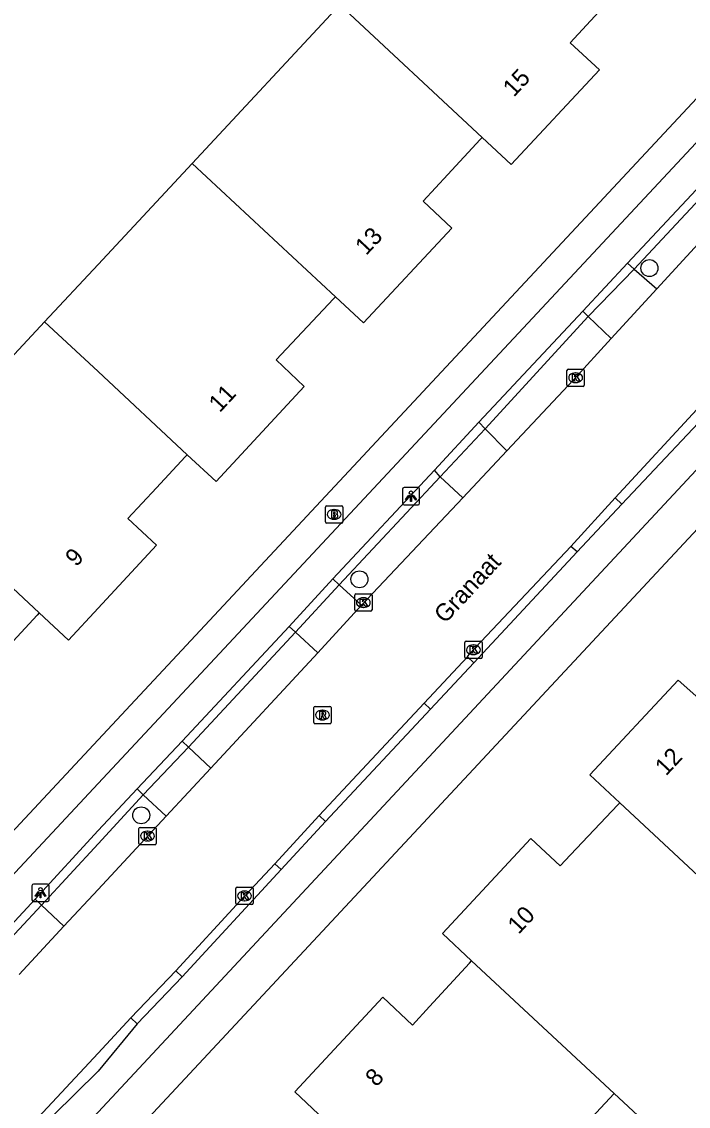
# Model space of a CAD drawing. Extents: x 159628 to 160723, y 388176 to 389416.
# Drawn here: x 160495.6 to 160534.1, y 388655.6 to 388718.2 of the extents above; entities that cross this region are included whole.
import ezdxf

# ---------------------------------------------------------------- set-up
doc = ezdxf.new("R2010")
doc.units = 0
for name, color, linetype in [('IMGEO_Boom', 7, 'Continuous'), ('IMGEO_Brandkraan', 7, 'Continuous'), ('IMGEO_Fietspad_gesloten', 7, 'Continuous'), ('IMGEO_Kolk', 7, 'Continuous'), ('IMGEO_Lichtpunt', 7, 'Continuous'), ('IMGEO_Openbare_ruimte_label', 7, 'Continuous'), ('IMGEO_Pand', 7, 'Continuous'), ('IMGEO_Pand_nummerreeks', 7, 'Continuous'), ('IMGEO_Parkeervlak_open', 7, 'Continuous'), ('IMGEO_Rijbaan_lokaal_gesloten', 7, 'Continuous'), ('IMGEO_Rioolput', 7, 'Continuous'), ('IMGEO_Voetpad_open', 7, 'Continuous')]:
    doc.layers.add(name, color=color, linetype=linetype)

msp = doc.modelspace()

# ---------------------------------------------------------------- linework, layer by layer
at = {"layer": 'IMGEO_Boom'}
for centre in [(160531.817, 388703.934), (160515.082, 388685.97), (160502.488, 388672.35)]:
    msp.add_circle(centre, 0.489, dxfattribs=at)
at = {"layer": 'IMGEO_Brandkraan'}
for p, q in [((160513.122, 388689.289), (160513.122, 388690.141)), ((160513.197, 388690.215), (160514.049, 388690.215)), ((160513.61, 388689.995), (160513.635, 388689.995)), ((160514.123, 388690.141), (160514.123, 388689.289)), ((160514.049, 388689.215), (160513.197, 388689.215)), ((160513.633, 388689.435), (160513.608, 388689.435))]:
    msp.add_line(p, q, dxfattribs=at)
for points in [[(160513.122, 388689.289), (160513.122, 388690.141)], [(160513.197, 388690.215), (160514.049, 388690.215)], [(160513.47, 388689.915), (160513.47, 388689.515), (160513.683, 388689.515)], [(160513.701, 388689.915), (160513.47, 388689.915)], [(160513.649, 388689.834), (160513.595, 388689.834), (160513.595, 388689.758)], [(160513.595, 388689.758), (160513.648, 388689.758)], [(160514.123, 388690.141), (160514.123, 388689.289)], [(160514.049, 388689.215), (160513.197, 388689.215)], [(160513.657, 388689.682), (160513.595, 388689.682), (160513.595, 388689.601)], [(160513.595, 388689.601), (160513.657, 388689.601)]]:
    msp.add_lwpolyline(points, dxfattribs=at)
for centre, radius, start, end in [((160513.199, 388690.139), 0.0765, 91.55205, 178.44795), ((160513.199, 388690.139), 0.0765, 91.55205, 178.44795), ((160513.65, 388689.796), 0.0379, 267.82845, 90.93552), ((160513.705, 388689.77), 0.145, 59.4692, 91.53667), ((160513.73, 388689.817), 0.0922, 285.51372, 58.15012), ((160514.047, 388690.139), 0.0765, 1.55205, 88.44795), ((160514.047, 388690.139), 0.0765, 1.55205, 88.44795), ((160513.199, 388689.291), 0.0765, 181.55205, 268.44795), ((160513.199, 388689.291), 0.0765, 181.55205, 268.44795), ((160513.658, 388689.641), 0.0404, 269.87594, 90.50774), ((160513.689, 388689.766), 0.251, 268.66757, 293.53466), ((160513.735, 388689.625), 0.105, 301.31148, 78.98903), ((160514.047, 388689.291), 0.0765, 271.55205, 358.44795), ((160514.047, 388689.291), 0.0765, 271.55205, 358.44795)]:
    msp.add_arc(centre, radius, start, end, dxfattribs=at)
for centre, major_axis, ratio, start_param, end_param in [((160513.609, 388689.715), (-0.387, 0.002), 0.722429, 4.712389, 7.853982), ((160513.634, 388689.715), (-0.39, 0.002), 0.717154, 1.570796, 4.712389)]:
    msp.add_ellipse(centre, major_axis=major_axis, ratio=ratio, start_param=start_param, end_param=end_param, dxfattribs=at)
at = {"layer": 'IMGEO_Fietspad_gesloten'}
for points in [[(160467.549, 388639.396), (160500, 388674.178), (160547.973, 388725.59)], [(160557.261, 388716.685), (160500, 388655.208), (160478.454, 388632.075)], [(160530.559, 388704.208), (160536.514, 388710.576)], [(160527.978, 388701.444), (160530.559, 388704.208)], [(160521.973, 388695.041), (160527.978, 388701.444)], [(160536.209, 388696.66), (160530.229, 388690.312)], [(160519.417, 388692.263), (160521.973, 388695.041)], [(160513.548, 388685.996), (160519.417, 388692.263)], [(160530.229, 388690.312), (160527.645, 388687.548)], [(160527.645, 388687.548), (160521.681, 388681.155)], [(160511.032, 388683.253), (160513.548, 388685.996)], [(160504.855, 388676.634), (160511.032, 388683.253)], [(160521.681, 388681.155), (160519.181, 388678.481)], [(160519.181, 388678.481), (160513.121, 388672.001)], [(160502.247, 388673.874), (160504.855, 388676.634)], [(160496.359, 388667.51), (160500, 388671.477), (160502.247, 388673.874)], [(160513.121, 388672.001), (160510.559, 388669.221)], [(160510.559, 388669.221), (160504.842, 388663.034)], [(160493.765, 388664.729), (160496.359, 388667.51)], [(160504.842, 388663.034), (160502.251, 388660.315)], [(160502.251, 388660.315), (160500, 388657.587), (160496.111, 388653.76)]]:
    msp.add_lwpolyline(points, dxfattribs=at)
at = {"layer": 'IMGEO_Kolk'}
for p, q in [((160527.059, 388697.177), (160527.059, 388698.029)), ((160527.134, 388698.103), (160527.986, 388698.103)), ((160527.547, 388697.883), (160527.572, 388697.883)), ((160528.06, 388698.029), (160528.06, 388697.177)), ((160527.57, 388697.323), (160527.545, 388697.323)), ((160527.986, 388697.103), (160527.134, 388697.103)), ((160514.809, 388684.203), (160514.809, 388685.055)), ((160514.884, 388685.129), (160515.736, 388685.129)), ((160515.297, 388684.909), (160515.322, 388684.909)), ((160515.81, 388685.055), (160515.81, 388684.203)), ((160515.736, 388684.129), (160514.884, 388684.129)), ((160515.32, 388684.349), (160515.295, 388684.349)), ((160521.158, 388681.479), (160521.158, 388682.331)), ((160521.233, 388682.405), (160522.085, 388682.405)), ((160522.159, 388682.331), (160522.159, 388681.479)), ((160521.669, 388681.625), (160521.644, 388681.625)), ((160521.646, 388682.185), (160521.671, 388682.185)), ((160522.085, 388681.405), (160521.233, 388681.405)), ((160502.429, 388671.654), (160503.281, 388671.654)), ((160502.354, 388670.728), (160502.354, 388671.58)), ((160502.842, 388671.434), (160502.867, 388671.434)), ((160503.355, 388671.58), (160503.355, 388670.728)), ((160503.281, 388670.654), (160502.429, 388670.654)), ((160502.865, 388670.874), (160502.84, 388670.874)), ((160507.954, 388667.272), (160507.954, 388668.124)), ((160508.029, 388668.198), (160508.881, 388668.198)), ((160508.442, 388667.978), (160508.467, 388667.978)), ((160508.955, 388668.124), (160508.955, 388667.272)), ((160508.465, 388667.418), (160508.44, 388667.418)), ((160508.881, 388667.198), (160508.029, 388667.198))]:
    msp.add_line(p, q, dxfattribs=at)
for points in [[(160527.059, 388697.177), (160527.059, 388698.029)], [(160527.134, 388698.103), (160527.986, 388698.103)], [(160528.06, 388698.029), (160528.06, 388697.177)], [(160527.38, 388697.803), (160527.503, 388697.803), (160527.503, 388697.652), (160527.633, 388697.803), (160527.797, 388697.803), (160527.651, 388697.652), (160527.804, 388697.403), (160527.652, 388697.403), (160527.567, 388697.567), (160527.503, 388697.5), (160527.503, 388697.403), (160527.38, 388697.403), (160527.38, 388697.803)], [(160527.986, 388697.103), (160527.134, 388697.103)], [(160514.809, 388684.203), (160514.809, 388685.055)], [(160514.884, 388685.129), (160515.736, 388685.129)], [(160515.13, 388684.829), (160515.253, 388684.829), (160515.253, 388684.678), (160515.383, 388684.829), (160515.547, 388684.829), (160515.401, 388684.678), (160515.554, 388684.429), (160515.402, 388684.429), (160515.317, 388684.593), (160515.253, 388684.526), (160515.253, 388684.429), (160515.13, 388684.429), (160515.13, 388684.829)], [(160515.81, 388685.055), (160515.81, 388684.203)], [(160515.736, 388684.129), (160514.884, 388684.129)], [(160521.158, 388681.479), (160521.158, 388682.331)], [(160521.233, 388682.405), (160522.085, 388682.405)], [(160522.159, 388682.331), (160522.159, 388681.479)], [(160521.479, 388682.105), (160521.602, 388682.105), (160521.602, 388681.954), (160521.732, 388682.105), (160521.896, 388682.105), (160521.75, 388681.954), (160521.903, 388681.705), (160521.751, 388681.705), (160521.666, 388681.869), (160521.602, 388681.802), (160521.602, 388681.705), (160521.479, 388681.705), (160521.479, 388682.105)], [(160522.085, 388681.405), (160521.233, 388681.405)], [(160502.429, 388671.654), (160503.281, 388671.654)], [(160502.354, 388670.728), (160502.354, 388671.58)], [(160502.675, 388671.354), (160502.798, 388671.354), (160502.798, 388671.203), (160502.928, 388671.354), (160503.092, 388671.354), (160502.946, 388671.203), (160503.099, 388670.954), (160502.947, 388670.954), (160502.862, 388671.118), (160502.798, 388671.051), (160502.798, 388670.954), (160502.675, 388670.954), (160502.675, 388671.354)], [(160503.355, 388671.58), (160503.355, 388670.728)], [(160503.281, 388670.654), (160502.429, 388670.654)], [(160507.954, 388667.272), (160507.954, 388668.124)], [(160508.029, 388668.198), (160508.881, 388668.198)], [(160508.275, 388667.898), (160508.398, 388667.898), (160508.398, 388667.747), (160508.528, 388667.898), (160508.692, 388667.898), (160508.546, 388667.747), (160508.699, 388667.498), (160508.547, 388667.498), (160508.462, 388667.662), (160508.398, 388667.595), (160508.398, 388667.498), (160508.275, 388667.498), (160508.275, 388667.898)], [(160508.955, 388668.124), (160508.955, 388667.272)], [(160508.881, 388667.198), (160508.029, 388667.198)]]:
    msp.add_lwpolyline(points, dxfattribs=at)
for centre, start, end in [((160527.136, 388698.027), 91.55205, 178.44795), ((160527.136, 388698.027), 91.55205, 178.44795), ((160527.984, 388698.027), 1.55205, 88.44795), ((160527.984, 388698.027), 1.55205, 88.44795), ((160527.136, 388697.179), 181.55205, 268.44795), ((160527.136, 388697.179), 181.55205, 268.44795), ((160527.984, 388697.179), 271.55205, 358.44795), ((160527.984, 388697.179), 271.55205, 358.44795), ((160514.886, 388685.053), 91.55205, 178.44795), ((160514.886, 388685.053), 91.55205, 178.44795), ((160515.734, 388685.053), 1.55205, 88.44795), ((160515.734, 388685.053), 1.55205, 88.44795), ((160514.886, 388684.205), 181.55205, 268.44795), ((160514.886, 388684.205), 181.55205, 268.44795), ((160515.734, 388684.205), 271.55205, 358.44795), ((160515.734, 388684.205), 271.55205, 358.44795), ((160521.235, 388682.329), 91.55205, 178.44795), ((160521.235, 388682.329), 91.55205, 178.44795), ((160522.083, 388682.329), 1.55205, 88.44795), ((160522.083, 388682.329), 1.55205, 88.44795), ((160521.235, 388681.481), 181.55205, 268.44795), ((160521.235, 388681.481), 181.55205, 268.44795), ((160522.083, 388681.481), 271.55205, 358.44795), ((160522.083, 388681.481), 271.55205, 358.44795), ((160502.431, 388671.578), 91.55205, 178.44795), ((160502.431, 388671.578), 91.55205, 178.44795), ((160503.279, 388671.578), 1.55205, 88.44795), ((160503.279, 388671.578), 1.55205, 88.44795), ((160502.431, 388670.73), 181.55205, 268.44795), ((160502.431, 388670.73), 181.55205, 268.44795), ((160503.279, 388670.73), 271.55205, 358.44795), ((160503.279, 388670.73), 271.55205, 358.44795), ((160508.031, 388668.122), 91.55205, 178.44795), ((160508.031, 388668.122), 91.55205, 178.44795), ((160508.879, 388668.122), 1.55205, 88.44795), ((160508.879, 388668.122), 1.55205, 88.44795), ((160508.031, 388667.274), 181.55205, 268.44795), ((160508.031, 388667.274), 181.55205, 268.44795), ((160508.879, 388667.274), 271.55205, 358.44795), ((160508.879, 388667.274), 271.55205, 358.44795)]:
    msp.add_arc(centre, 0.0765, start, end, dxfattribs=at)
for centre, major_axis, ratio, start_param, end_param in [((160527.546, 388697.603), (-0.387, 0.002), 0.722429, 4.712389, 7.853982), ((160527.571, 388697.603), (-0.39, 0.002), 0.717154, 1.570796, 4.712389), ((160515.296, 388684.629), (-0.387, 0.002), 0.722429, 4.712389, 7.853982), ((160515.321, 388684.629), (-0.39, 0.002), 0.717154, 1.570796, 4.712389), ((160521.645, 388681.905), (-0.387, 0.002), 0.722429, 4.712389, 7.853982), ((160521.67, 388681.905), (-0.39, 0.002), 0.717154, 1.570796, 4.712389), ((160502.841, 388671.154), (-0.387, 0.002), 0.722429, 4.712389, 7.853982), ((160502.866, 388671.154), (-0.39, 0.002), 0.717154, 1.570796, 4.712389), ((160508.441, 388667.698), (-0.387, 0.002), 0.722429, 4.712389, 7.853982), ((160508.466, 388667.698), (-0.39, 0.002), 0.717154, 1.570796, 4.712389)]:
    msp.add_ellipse(centre, major_axis=major_axis, ratio=ratio, start_param=start_param, end_param=end_param, dxfattribs=at)
at = {"layer": 'IMGEO_Lichtpunt'}
for p, q in [((160517.561, 388691.171), (160517.561, 388690.364)), ((160517.561, 388691.171), (160517.561, 388690.364)), ((160518.463, 388691.266), (160517.655, 388691.266)), ((160518.463, 388691.266), (160517.655, 388691.266)), ((160518.557, 388690.364), (160518.557, 388691.171)), ((160518.557, 388690.364), (160518.557, 388691.171)), ((160517.655, 388690.27), (160518.463, 388690.27)), ((160517.655, 388690.27), (160518.463, 388690.27)), ((160496.179, 388668.285), (160496.179, 388667.478)), ((160496.179, 388668.285), (160496.179, 388667.478)), ((160497.081, 388668.38), (160496.273, 388668.38)), ((160497.081, 388668.38), (160496.273, 388668.38)), ((160497.175, 388667.478), (160497.175, 388668.285)), ((160497.175, 388667.478), (160497.175, 388668.285)), ((160496.273, 388667.384), (160497.081, 388667.384)), ((160496.273, 388667.384), (160497.081, 388667.384))]:
    msp.add_line(p, q, dxfattribs=at)
for points in [[(160517.935, 388690.835), (160517.974, 388690.807), (160517.786, 388690.545), (160517.748, 388690.572), (160517.935, 388690.835)], [(160518.037, 388690.787), (160518.084, 388690.787), (160518.084, 388690.465), (160518.037, 388690.465), (160518.037, 388690.787)], [(160518.147, 388690.807), (160518.185, 388690.834), (160518.372, 388690.572), (160518.333, 388690.544), (160518.147, 388690.807)], [(160496.553, 388667.949), (160496.592, 388667.921), (160496.404, 388667.659), (160496.366, 388667.686), (160496.553, 388667.949)], [(160496.655, 388667.901), (160496.702, 388667.901), (160496.702, 388667.579), (160496.655, 388667.579), (160496.655, 388667.901)], [(160496.765, 388667.921), (160496.803, 388667.948), (160496.99, 388667.686), (160496.951, 388667.658), (160496.765, 388667.921)]]:
    msp.add_lwpolyline(points, dxfattribs=at)
for centre in [(160518.06, 388690.969), (160496.678, 388668.083)]:
    msp.add_circle(centre, 0.0994, dxfattribs=at)
for centre, start, end in [((160517.655, 388691.171), 90, 180), ((160517.655, 388691.171), 90, 180), ((160518.463, 388691.171), 0, 90), ((160518.463, 388691.171), 0, 90), ((160517.655, 388690.364), 180, 270), ((160517.655, 388690.364), 180, 270), ((160518.463, 388690.364), 270, 0), ((160518.463, 388690.364), 270, 360), ((160496.273, 388668.285), 90, 180), ((160496.273, 388668.285), 90, 180), ((160497.081, 388668.285), 0, 90), ((160497.081, 388668.285), 0, 90), ((160496.273, 388667.478), 180, 270), ((160496.273, 388667.478), 180, 270), ((160497.081, 388667.478), 270, 0), ((160497.081, 388667.478), 270, 360)]:
    msp.add_arc(centre, 0.0946, start, end, dxfattribs=at)
at = {"layer": 'IMGEO_Pand'}
for points in [[(160530.692, 388720.619), (160530.572, 388720.491), (160528.905, 388718.714), (160527.239, 388716.936), (160528.945, 388715.377), (160523.848, 388709.91), (160522.167, 388711.475)], [(160505.43, 388709.971), (160513.954, 388719.121)], [(160522.167, 388711.475), (160513.954, 388719.121)], [(160522.167, 388711.475), (160522.049, 388711.347), (160520.18, 388709.328), (160518.755, 388707.789), (160520.424, 388706.228), (160515.316, 388700.776), (160513.701, 388702.278)], [(160496.912, 388700.829), (160500, 388704.143), (160505.43, 388709.971)], [(160505.43, 388709.971), (160513.701, 388702.278)], [(160513.701, 388702.278), (160513.582, 388702.152), (160510.279, 388698.629), (160511.888, 388697.09), (160506.807, 388691.619), (160505.149, 388693.162)], [(160488.394, 388691.686), (160496.912, 388700.829)], [(160505.149, 388693.162), (160500, 388697.955), (160496.912, 388700.829)], [(160505.149, 388693.162), (160505.033, 388693.037), (160503.374, 388691.258), (160501.715, 388689.478), (160503.374, 388687.933), (160500, 388684.308), (160498.283, 388682.463), (160496.603, 388684.03)], [(160496.603, 388684.03), (160488.394, 388691.686)], [(160496.603, 388684.03), (160496.483, 388683.9), (160494.397, 388681.646), (160493.19, 388680.341), (160494.853, 388678.785), (160489.761, 388673.321), (160488.062, 388674.906)], [(160538.59, 388682.253), (160538.471, 388682.127), (160535.823, 388679.309), (160535.18, 388678.624), (160533.48, 388680.153), (160528.382, 388674.68), (160530.105, 388673.075)], [(160521.558, 388663.953), (160519.868, 388665.527), (160524.968, 388671.01), (160526.659, 388669.437), (160527.265, 388670.077), (160529.997, 388672.961), (160530.105, 388673.075)], [(160530.105, 388673.075), (160538.301, 388665.437)], [(160538.301, 388665.437), (160534.998, 388661.891), (160538.266, 388658.846), (160533.051, 388653.247), (160529.782, 388656.292)], [(160513.046, 388654.798), (160511.348, 388656.381), (160516.436, 388661.858), (160518.136, 388660.237), (160519.129, 388661.315), (160521.439, 388663.824), (160521.558, 388663.953)], [(160529.782, 388656.292), (160521.558, 388663.953)], [(160529.782, 388656.292), (160521.257, 388647.14)]]:
    msp.add_lwpolyline(points, dxfattribs=at)
at = {"layer": 'IMGEO_Parkeervlak_open'}
for points in [[(160536.879, 388710.235), (160530.945, 388703.873)], [(160530.945, 388703.873), (160532.248, 388702.733)], [(160528.288, 388701.145), (160522.342, 388694.661)], [(160529.618, 388699.86), (160528.288, 388701.145)], [(160522.342, 388694.661), (160523.592, 388693.389)], [(160519.749, 388691.891), (160513.916, 388685.659)], [(160521.041, 388690.676), (160519.749, 388691.891)], [(160513.916, 388685.659), (160515.21, 388684.473)], [(160511.4, 388682.916), (160505.218, 388676.291)], [(160512.674, 388681.735), (160511.4, 388682.916)], [(160505.218, 388676.291), (160506.505, 388675.077)], [(160502.61, 388673.531), (160500, 388670.71), (160496.724, 388667.169)], [(160503.935, 388672.303), (160502.61, 388673.531)], [(160496.724, 388667.169), (160498.03, 388665.95)]]:
    msp.add_lwpolyline(points, dxfattribs=at)
at = {"layer": 'IMGEO_Rijbaan_lokaal_gesloten'}
for points in [[(160532.248, 388702.733), (160538.086, 388709.109)], [(160532.248, 388702.733), (160529.618, 388699.86)], [(160523.592, 388693.389), (160527.443, 388697.485), (160529.618, 388699.86)], [(160529.844, 388690.664), (160534.79, 388696.022), (160535.823, 388697.048)], [(160523.592, 388693.389), (160521.041, 388690.676)], [(160515.21, 388684.473), (160521.041, 388690.676)], [(160527.291, 388687.861), (160529.844, 388690.664)], [(160521.316, 388681.496), (160521.449, 388681.684), (160527.291, 388687.861)], [(160515.21, 388684.473), (160512.674, 388681.735)], [(160506.505, 388675.077), (160512.674, 388681.735)], [(160518.815, 388678.823), (160521.316, 388681.496)], [(160512.754, 388672.339), (160518.815, 388678.823)], [(160506.505, 388675.077), (160503.935, 388672.303)], [(160498.03, 388665.95), (160500, 388668.068), (160503.935, 388672.303)], [(160510.192, 388669.559), (160512.754, 388672.339)], [(160504.481, 388663.378), (160508.19, 388667.406), (160510.192, 388669.559)], [(160498.03, 388665.95), (160495.439, 388663.165)], [(160501.89, 388660.659), (160504.481, 388663.378)], [(160495.741, 388654.095), (160496.284, 388654.631), (160500, 388658.627), (160501.89, 388660.659)]]:
    msp.add_lwpolyline(points, dxfattribs=at)
at = {"layer": 'IMGEO_Rioolput'}
for p, q in [((160512.444, 388677.712), (160512.444, 388678.564)), ((160512.519, 388678.638), (160513.371, 388678.638)), ((160513.445, 388678.564), (160513.445, 388677.712)), ((160512.955, 388677.858), (160512.93, 388677.858)), ((160512.932, 388678.418), (160512.957, 388678.418)), ((160513.371, 388677.638), (160512.519, 388677.638))]:
    msp.add_line(p, q, dxfattribs=at)
for points in [[(160512.444, 388677.712), (160512.444, 388678.564)], [(160512.519, 388678.638), (160513.371, 388678.638)], [(160513.445, 388678.564), (160513.445, 388677.712)], [(160513.033, 388678.336), (160512.781, 388678.338), (160512.781, 388677.938)], [(160512.781, 388677.938), (160512.905, 388677.938), (160512.905, 388678.1), (160512.916, 388678.1)], [(160512.959, 388678.257), (160512.905, 388678.257), (160512.905, 388678.176)], [(160512.905, 388678.176), (160512.957, 388678.176)], [(160512.963, 388678.071), (160513.034, 388677.938), (160513.174, 388677.938), (160513.109, 388678.064)], [(160513.371, 388677.638), (160512.519, 388677.638)]]:
    msp.add_lwpolyline(points, dxfattribs=at)
for centre, radius, start, end in [((160512.521, 388678.562), 0.0765, 91.55205, 178.44795), ((160512.521, 388678.562), 0.0765, 91.55205, 178.44795), ((160513.369, 388678.562), 0.0765, 1.55205, 88.44795), ((160513.369, 388678.562), 0.0765, 1.55205, 88.44795), ((160512.915, 388678.047), 0.0533, 26.02933, 88.69889), ((160512.941, 388678.365), 0.19, 274.7715, 282.96867), ((160512.965, 388678.161), 0.0964, 77.00612, 93.18647), ((160512.979, 388678.218), 0.0378, 276.66336, 79.67722), ((160513.032, 388678.226), 0.109, 350.36119, 89.41601), ((160513.03, 388678.226), 0.112, 277.58423, 350.98172), ((160513.014, 388678.011), 0.108, 29.51342, 73.79051), ((160512.521, 388677.714), 0.0765, 181.55205, 268.44795), ((160512.521, 388677.714), 0.0765, 181.55205, 268.44795), ((160513.369, 388677.714), 0.0765, 271.55205, 358.44795), ((160513.369, 388677.714), 0.0765, 271.55205, 358.44795)]:
    msp.add_arc(centre, radius, start, end, dxfattribs=at)
for centre, major_axis, ratio, start_param, end_param in [((160512.931, 388678.138), (-0.387, 0.002), 0.722429, 4.712389, 7.853982), ((160512.956, 388678.138), (-0.39, 0.002), 0.717154, 1.570796, 4.712389)]:
    msp.add_ellipse(centre, major_axis=major_axis, ratio=ratio, start_param=start_param, end_param=end_param, dxfattribs=at)
at = {"layer": 'IMGEO_Voetpad_open'}
for points in [[(160467.475, 388641.82), (160500, 388676.697), (160547.944, 388728.109)], [(160480.943, 388631.314), (160500, 388651.764), (160560.212, 388716.376)], [(160530.559, 388704.208), (160530.945, 388703.873)], [(160530.945, 388703.873), (160528.288, 388701.145)], [(160528.288, 388701.145), (160527.978, 388701.444)], [(160521.973, 388695.041), (160522.342, 388694.661)], [(160522.342, 388694.661), (160519.749, 388691.891)], [(160519.749, 388691.891), (160519.417, 388692.263)], [(160529.844, 388690.664), (160530.229, 388690.312)], [(160527.645, 388687.548), (160527.291, 388687.861)], [(160513.548, 388685.996), (160513.916, 388685.659)], [(160513.916, 388685.659), (160511.4, 388682.916)], [(160511.4, 388682.916), (160511.032, 388683.253)], [(160521.316, 388681.496), (160521.681, 388681.155)], [(160519.181, 388678.481), (160518.815, 388678.823)], [(160504.855, 388676.634), (160505.218, 388676.291)], [(160505.218, 388676.291), (160502.61, 388673.531)], [(160502.61, 388673.531), (160502.247, 388673.874)], [(160512.754, 388672.339), (160513.121, 388672.001)], [(160510.559, 388669.221), (160510.192, 388669.559)], [(160496.359, 388667.51), (160496.724, 388667.169)], [(160496.724, 388667.169), (160494.131, 388664.387)], [(160504.481, 388663.378), (160504.842, 388663.034)], [(160502.251, 388660.315), (160501.89, 388660.659)]]:
    msp.add_lwpolyline(points, dxfattribs=at)

# ---------------------------------------------------------------- texts
at = {"layer": 'IMGEO_Openbare_ruimte_label'}
msp.add_text('Granaat', height=1, rotation=47.0671, dxfattribs=at).set_placement((160520.023, 388683.37))
at = {"layer": 'IMGEO_Pand_nummerreeks'}
for s, rotation, p in [('15', 47.00546, (160523.992, 388713.762)), ('13', 46.86222, (160515.466, 388704.623)), ('11', 47.11432, (160507.02, 388695.551)), ('9', 47.05702, (160498.738, 388686.651)), ('12', 47.02838, (160532.772, 388674.58)), ('10', 47.07421, (160524.268, 388665.441)), ('8', 47.10859, (160516.056, 388656.63))]:
    msp.add_text(s, height=1, rotation=rotation, dxfattribs=at).set_placement(p)

doc.saveas('drawing.dxf')
